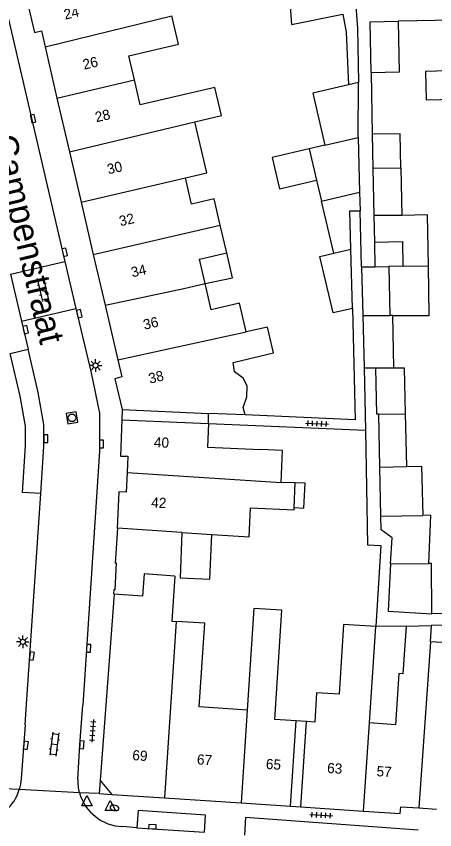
# Model space of a CAD drawing. Extents: x 132998 to 136004, y 396998 to 398512.
# Drawn here: x 133116.9 to 133158, y 397340.6 to 397420.4 of the extents above; entities that cross this region are included whole.
import ezdxf

# ---------------------------------------------------------------- set-up
doc = ezdxf.new("R2010")
doc.units = 0
for name, color, linetype in [('gg-afsc-erfafscheiding', 7, 'Continuous'), ('gg-afsc-hekwerk', 7, 'Continuous'), ('gg-afsc-muur', 7, 'Continuous'), ('gg-anno-huisnummerreeks BGT', 7, 'Continuous'), ('gg-anno-openbare ruimte label', 7, 'Continuous'), ('gg-bbg-gedigitaliseerde bebouwing', 7, 'Continuous'), ('gg-bbg-gedigitaliseerde bebouwing onder overbouw', 7, 'Continuous'), ('gg-bbg-gedigitaliseerde bijgebouw', 7, 'Continuous'), ('gg-bbg-gedigitaliseerde overbouw', 7, 'Continuous'), ('gg-bbg-hoofdgebouw', 7, 'Continuous'), ('gg-bbg-luifel en loopbrug', 7, 'Continuous'), ('gg-bbg-onder overbouw', 7, 'Continuous'), ('gg-bbg-pand overbouw', 7, 'Continuous'), ('gg-bbg-tussenscheiding', 7, 'Continuous'), ('gg-knt-verharding', 7, 'Continuous'), ('gg-knt-verharding nz', 7, 'Continuous'), ('gt-grn-weggrens', 7, 'Continuous'), ('gt-symb-brandkraan', 7, 'Continuous'), ('gt-symb-klinker verharding', 7, 'Continuous'), ('gt-symb-kolk', 7, 'Continuous'), ('gt-symb-lichtmast', 7, 'Continuous'), ('gt-symb-rioolschacht', 7, 'Continuous'), ('gt-symb-tegel verharding', 7, 'Continuous'), ('gt-symb-waterafsluiter', 7, 'Continuous')]:
    doc.layers.add(name, color=color, linetype=linetype)

# ---------------------------------------------------------------- blocks, each defined once
blk = doc.blocks.new('gt0-TEG1')
at = {"layer": 'gt-symb-tegel verharding'}
for p, q in [((-1.125, 0), (1.125, 0)), ((-0.9, -0.25), (-0.9, 0.25)), ((-0.45, -0.25), (-0.45, 0.25)), ((0, -0.25), (0, 0.25)), ((0.45, -0.25), (0.45, 0.25)), ((0.9, -0.25), (0.9, 0.25))]:
    blk.add_line(p, q, dxfattribs=at)
blk = doc.blocks.new('gt0-WAFSL')
at = {"layer": 'gt-symb-waterafsluiter'}
for p, q in [((-0.5, -0.333), (0, 0.667)), ((0, 0.667), (0.5, -0.333)), ((0.5, -0.333), (-0.5, -0.333))]:
    blk.add_line(p, q, dxfattribs=at)
blk = doc.blocks.new('gt0-BR')
at = {"layer": 'gt-symb-brandkraan'}
for centre, radius, start, end in [((-0.244, 0), 0.206, 107.56694, 252.43307), ((0.599, -2.664), 3, 106.89205, 107.56694), ((0, -0.691), 0.938, 73.10799, 106.89205), ((-0.599, -2.664), 3, 72.43309, 73.10799), ((0.244, 0), 0.206, 287.56695, 72.43309), ((0.599, 2.664), 3, 252.43307, 253.10797), ((0, 0.691), 0.938, 253.10797, 286.89206), ((-0.599, 2.664), 3, 286.89206, 287.56695)]:
    blk.add_arc(centre, radius, start, end, dxfattribs=at)
blk = doc.blocks.new('gt0-KOLK')
at = {"layer": 'gt-symb-kolk'}
blk.add_lwpolyline([(0, 0), (0.375, 0), (0.375, 0.4), (-0.375, 0.4), (-0.375, 0), (0, 0)], dxfattribs=at)
blk = doc.blocks.new('gt0-KL1')
at = {"layer": 'gt-symb-klinker verharding'}
for p, q in [((-1.15, 0.3), (1.15, 0.3)), ((-1, -0.3), (-1, 0.3)), ((-0.5, 0.3), (-0.5, 0.45)), ((0, -0.3), (0, 0.3)), ((0.5, 0.3), (0.5, 0.45)), ((1, -0.3), (1, 0.3)), ((-1.15, -0.3), (1.15, -0.3)), ((-0.5, -0.45), (-0.5, -0.3)), ((0.5, -0.45), (0.5, -0.3))]:
    blk.add_line(p, q, dxfattribs=at)
blk = doc.blocks.new('gt0-LMAST')
at = {"layer": 'gt-symb-lichtmast'}
for p, q in [((-0.182, 0.173), (-0.447, 0.438)), ((-0.005, 0.246), (-0.005, 0.621)), ((0.172, 0.173), (0.437, 0.438)), ((-0.255, -0.004), (-0.63, -0.004)), ((-0.182, -0.181), (-0.447, -0.446)), ((-0.005, -0.254), (-0.005, -0.629)), ((0.437, -0.446), (0.172, -0.181)), ((0.245, -0.004), (0.62, -0.004))]:
    blk.add_line(p, q, dxfattribs=at)
blk.add_circle((-0.005, -0.004), 0.25, dxfattribs=at)
blk = doc.blocks.new('gt0-RS')
at = {"layer": 'gt-symb-rioolschacht'}
blk.add_lwpolyline([(-0.5, -0.5), (0.5, -0.5), (0.5, 0.5), (-0.5, 0.5)], close=True, dxfattribs=at)
blk.add_circle((0, 0), 0.375, dxfattribs=at)

msp = doc.modelspace()

# ---------------------------------------------------------------- linework, layer by layer
at = {"layer": 'gg-afsc-erfafscheiding'}
for p, q in [((133148.527, 397446.333), (133150.397, 397419.268)), ((133161.275, 397420.087), (133154.391, 397419.949)), ((133150.397, 397419.268), (133150.505, 397413.926)), ((133151.742, 397414.887), (133151.863, 397408.844)), ((133150.802, 397395.827), (133150.659, 397401.344)), ((133151.059, 397385.913), (133151.182, 397379.789)), ((133135.775, 397380.467), (133151.182, 397379.789)), ((133169.162, 397361.995), (133157.719, 397361.768)), ((133155.215, 397360.568), (133152.198, 397360.508)), ((133173.382, 397360.928), (133157.638, 397360.616))]:
    msp.add_line(p, q, dxfattribs=at)
for points in [[(133148.974, 397420.653), (133149.29, 397418.863), (133149.517, 397413.695)], [(133149.908, 397391.747), (133150.192, 397380.814), (133139.382, 397381.29)], [(133151.182, 397379.789), (133151.407, 397368.554), (133152.719, 397368.468), (133152.198, 397360.508)]]:
    msp.add_lwpolyline(points, dxfattribs=at)
at = {"layer": 'gg-afsc-hekwerk'}
msp.add_line((133126.826, 397370.168), (133126.645, 397367.207), dxfattribs=at)
at = {"layer": 'gg-afsc-muur'}
msp.add_lwpolyline([(133126.645, 397367.207), (133126.622, 397366.786), (133126.722, 397366.78), (133126.569, 397364.124), (133126.469, 397364.13), (133126.442, 397363.715), (133126.51, 397363.71)], dxfattribs=at)
at = {"layer": 'gg-bbg-gedigitaliseerde bebouwing'}
for p, q in [((133137.564, 397397.218), (133136.932, 397399.923)), ((133139.382, 397381.29), (133135.787, 397381.447)), ((133144.303, 397374.621), (133142.904, 397374.675)), ((133144.193, 397372.191), (133144.303, 397374.621)), ((133126.826, 397370.168), (133126.79, 397370.17)), ((133133.167, 397369.752), (133126.826, 397370.168)), ((133135.411, 397360.842), (133132.595, 397361.026)), ((133151.58, 397351.054), (133152.198, 397360.508)), ((133154.907, 397355.874), (133155.215, 397360.568)), ((133155.215, 397360.568), (133157.638, 397360.616))]:
    msp.add_line(p, q, dxfattribs=at)
for points in [[(133128.503, 397414.177), (133127.948, 397416.552), (133132.84, 397417.695), (133132.19, 397420.476)], [(133161.374, 397415.135), (133157.092, 397415.025), (133157.148, 397412.241), (133161.43, 397412.327)], [(133133.858, 397412.853), (133129.073, 397411.735), (133128.503, 397414.177)], [(133134.44, 397410.067), (133137.051, 397410.694), (133136.407, 397413.449), (133133.858, 397412.853)], [(133133.507, 397404.579), (133135.608, 397405.07), (133134.44, 397410.067)], [(133136.932, 397399.923), (133136.331, 397402.495), (133134.115, 397401.977), (133133.507, 397404.579)], [(133135.452, 397394.195), (133134.891, 397396.594), (133137.564, 397397.218)], [(133139.48, 397389.462), (133138.828, 397392.263), (133136.054, 397391.618), (133135.452, 397394.195)], [(133138.207, 397386.452), (133142.161, 397387.375), (133141.567, 397389.92), (133139.48, 397389.462)], [(133139.382, 397381.29), (133139.182, 397382.017), (133139.544, 397383.08), (133139.589, 397384.144), (133139.182, 397384.891), (133138.334, 397385.513), (133138.207, 397386.452)], [(133135.775, 397380.467), (133135.669, 397378.124), (133140.915, 397377.886)], [(133142.904, 397374.675), (133143.046, 397377.789), (133140.915, 397377.886)], [(133136.106, 397369.559), (133139.787, 397369.317), (133139.916, 397372.181), (133144.184, 397371.987), (133144.193, 397372.191)], [(133132.46, 397365.46), (133132.17, 397361.054), (133132.595, 397361.026)], [(133144.385, 397351.266), (133142.286, 397351.403), (133142.987, 397362.126), (133140.234, 397362.306), (133139.58, 397352.314)], [(133139.58, 397352.314), (133134.873, 397352.622), (133135.411, 397360.842)], [(133152.198, 397360.508), (133149.044, 397360.714), (133148.598, 397353.88), (133146.393, 397354.025), (133146.205, 397351.147), (133145.413, 397351.199)], [(133157.638, 397360.616), (133157.545, 397359.031), (133157.583, 397359.029)], [(133160.121, 397355.532), (133160.338, 397358.849), (133157.583, 397359.029)], [(133154.907, 397355.874), (133154.478, 397355.902), (133154.149, 397350.886), (133151.58, 397351.054)]]:
    msp.add_lwpolyline(points, dxfattribs=at)
at = {"layer": 'gg-bbg-gedigitaliseerde bebouwing onder overbouw'}
for p, q in [((133127.31, 397381.82), (133135.787, 397381.447)), ((133127.273, 397380.82), (133135.775, 397380.467)), ((133143.821, 397342.878), (133144.385, 397351.266)), ((133144.85, 397342.811), (133145.413, 397351.199))]:
    msp.add_line(p, q, dxfattribs=at)
at = {"layer": 'gg-bbg-gedigitaliseerde bijgebouw'}
for p, q in [((133150.505, 397413.926), (133149.517, 397413.695)), ((133150.471, 397408.545), (133150.505, 397413.926)), ((133150.471, 397408.545), (133150.612, 397403.15)), ((133151.863, 397408.844), (133151.93, 397405.51)), ((133147.202, 397407.781), (133145.678, 397407.425)), ((133145.678, 397407.425), (133146.395, 397404.356)), ((133151.93, 397405.51), (133152.023, 397400.87)), ((133154.679, 397405.554), (133154.773, 397400.882)), ((133146.395, 397404.356), (133146.882, 397402.27)), ((133150.612, 397403.15), (133150.659, 397401.344)), ((133148.072, 397397.176), (133146.882, 397402.27)), ((133149.657, 397401.324), (133150.659, 397401.344)), ((133149.755, 397397.579), (133149.657, 397401.324)), ((133154.773, 397400.882), (133152.023, 397400.87)), ((133152.075, 397398.254), (133152.123, 397395.848)), ((133149.908, 397391.747), (133149.755, 397397.579)), ((133150.802, 397395.827), (133152.123, 397395.848)), ((133150.802, 397395.827), (133150.926, 397391.047)), ((133154.873, 397395.892), (133153.484, 397395.87)), ((133153.484, 397395.87), (133153.583, 397391.054)), ((133150.926, 397391.047), (133151.059, 397385.913)), ((133153.895, 397391.055), (133153.583, 397391.054)), ((133153.98, 397385.926), (133153.895, 397391.055)), ((133151.059, 397385.913), (133152.203, 397385.918)), ((133152.612, 397376.179), (133152.5, 397381.383)), ((133155.101, 397381.39), (133155.212, 397376.245)), ((133152.716, 397371.345), (133152.612, 397376.179))]:
    msp.add_line(p, q, dxfattribs=at)
for points in [[(133143.681, 397423.269), (133143.945, 397419.63), (133148.974, 397420.653)], [(133151.742, 397414.887), (133151.642, 397419.893), (133154.391, 397419.949)], [(133154.391, 397419.949), (133154.491, 397414.958), (133151.742, 397414.887)], [(133149.517, 397413.695), (133146.011, 397412.876), (133147.202, 397407.781)], [(133154.679, 397405.554), (133154.612, 397408.899), (133151.863, 397408.844)], [(133152.075, 397398.254), (133154.825, 397398.309), (133154.873, 397395.892)], [(133149.908, 397391.747), (133148.01, 397391.331), (133146.719, 397396.86), (133148.072, 397397.176)], [(133152.5, 397381.383), (133152.3, 397381.382), (133152.203, 397385.918)], [(133153.98, 397385.926), (133155.003, 397385.93), (133155.101, 397381.39)], [(133155.212, 397376.245), (133156.711, 397376.277), (133156.816, 397371.427)], [(133157.408, 397366.714), (133157.615, 397371.443), (133156.816, 397371.427)], [(133153.667, 397366.677), (133153.81, 397369.222), (133152.743, 397370.002), (133152.716, 397371.345)], [(133133.167, 397369.752), (133132.977, 397365.287), (133135.919, 397365.162), (133136.106, 397369.559)], [(133153.667, 397366.677), (133153.411, 397362.018), (133157.719, 397361.768)], [(133157.719, 397361.768), (133157.694, 397366.701), (133157.408, 397366.714)]]:
    msp.add_lwpolyline(points, dxfattribs=at)
at = {"layer": 'gg-bbg-gedigitaliseerde overbouw'}
for p, q in [((133135.775, 397380.467), (133135.787, 397381.447)), ((133145.413, 397351.199), (133144.385, 397351.266))]:
    msp.add_line(p, q, dxfattribs=at)
at = {"layer": 'gg-bbg-hoofdgebouw'}
for p, q in [((133119.72, 397417.44), (133120.891, 397412.406)), ((133120.891, 397412.406), (133122.123, 397407.108)), ((133122.123, 397407.108), (133123.268, 397402.186)), ((133123.268, 397402.186), (133124.463, 397397.049)), ((133124.463, 397397.049), (133125.618, 397392.079)), ((133125.618, 397392.079), (133126.87, 397386.699)), ((133126.51, 397363.71), (133125.14, 397345.4)), ((133126.28, 397344.03), (133131.459, 397343.69)), ((133131.459, 397343.69), (133138.983, 397343.196)), ((133138.983, 397343.196), (133143.821, 397342.878)), ((133144.85, 397342.811), (133151.014, 397342.406)), ((133156.439, 397342.708), (133158.177, 397342.588))]:
    msp.add_line(p, q, dxfattribs=at)
for points in [[(133117.823, 397422.457), (133118.68, 397418.83), (133119.36, 397418.99), (133119.72, 397417.44)], [(133126.87, 397386.699), (133127.26, 397385.02), (133126.59, 397384.85), (133127.31, 397381.82)], [(133127.273, 397380.82), (133127.14, 397377.26), (133127.84, 397377.24), (133127.772, 397375.63)], [(133127.772, 397375.63), (133127.69, 397373.7), (133126.98, 397373.73), (133126.79, 397370.17)], [(133132.46, 397365.46), (133129.46, 397365.68), (133129.3, 397363.5), (133126.51, 397363.71)], [(133151.014, 397342.406), (133154.61, 397342.17), (133154.66, 397342.83), (133156.439, 397342.708)]]:
    msp.add_lwpolyline(points, dxfattribs=at)
at = {"layer": 'gg-bbg-luifel en loopbrug'}
for p, q in [((133152.023, 397400.87), (133152.075, 397398.254)), ((133154.873, 397395.892), (133157.373, 397395.94))]:
    msp.add_line(p, q, dxfattribs=at)
for points in [[(133145.678, 397407.425), (133142.03, 397406.573), (133142.747, 397403.503), (133146.395, 397404.356)], [(133157.373, 397395.94), (133157.276, 397400.931), (133154.773, 397400.882)], [(133135.452, 397394.195), (133138.139, 397394.757), (133137.564, 397397.218)], [(133153.895, 397391.055), (133157.468, 397391.064), (133157.373, 397395.94)], [(133144.193, 397372.191), (133145.149, 397372.154), (133145.259, 397374.584), (133144.303, 397374.621)]]:
    msp.add_lwpolyline(points, dxfattribs=at)
at = {"layer": 'gg-bbg-onder overbouw'}
msp.add_line((133125.14, 397345.4), (133126.28, 397344.03), dxfattribs=at)
at = {"layer": 'gg-bbg-pand overbouw'}
for p, q in [((133127.31, 397381.82), (133127.273, 397380.82)), ((133125.14, 397345.4), (133125.044, 397344.122)), ((133125.044, 397344.122), (133126.28, 397344.03)), ((133143.821, 397342.878), (133144.85, 397342.811))]:
    msp.add_line(p, q, dxfattribs=at)
at = {"layer": 'gg-bbg-tussenscheiding'}
for p, q in [((133119.72, 397417.44), (133132.19, 397420.476)), ((133120.891, 397412.406), (133128.503, 397414.177)), ((133122.123, 397407.108), (133134.44, 397410.067)), ((133147.202, 397407.781), (133150.471, 397408.545)), ((133151.93, 397405.51), (133154.679, 397405.554)), ((133123.268, 397402.186), (133133.507, 397404.579)), ((133146.882, 397402.27), (133150.612, 397403.15)), ((133124.463, 397397.049), (133136.932, 397399.923)), ((133148.072, 397397.176), (133149.755, 397397.579)), ((133152.123, 397395.848), (133153.484, 397395.87)), ((133150.926, 397391.047), (133153.583, 397391.054)), ((133126.87, 397386.699), (133139.48, 397389.462)), ((133152.203, 397385.918), (133153.98, 397385.926)), ((133152.5, 397381.383), (133155.101, 397381.39)), ((133152.612, 397376.179), (133155.212, 397376.245)), ((133127.772, 397375.63), (133142.904, 397374.675)), ((133152.716, 397371.345), (133156.816, 397371.427)), ((133133.167, 397369.752), (133136.106, 397369.559)), ((133153.667, 397366.677), (133157.408, 397366.714)), ((133132.595, 397361.026), (133131.459, 397343.69)), ((133157.583, 397359.029), (133156.439, 397342.708)), ((133139.58, 397352.314), (133138.983, 397343.196)), ((133151.014, 397342.406), (133151.58, 397351.054))]:
    msp.add_line(p, q, dxfattribs=at)
msp.add_lwpolyline([(133125.618, 397392.079), (133133.353, 397393.698), (133135.452, 397394.195)], dxfattribs=at)
at = {"layer": 'gg-knt-verharding'}
for p, q in [((133116.321, 397395.125), (133121.68, 397396.369)), ((133121.68, 397396.369), (133122.76, 397391.756)), ((133116.321, 397395.125), (133117.403, 397390.512)), ((133117.403, 397390.512), (133122.76, 397391.756)), ((133117.403, 397390.512), (133118.052, 397387.745)), ((133117.879, 397352.412), (133119.291, 397373.574)), ((133117.772, 397350.865), (133117.879, 397352.412)), ((133128.738, 397340.771), (133127.319, 397340.878))]:
    msp.add_line(p, q, dxfattribs=at)
for points in [[(133114.651, 397426.924), (133114.98, 397424.97), (133121.68, 397396.369)], [(133122.76, 397391.756), (133124.24, 397385.44), (133125.08, 397381.46), (133125.07, 397377.73), (133123.437, 397352.795)], [(133119.291, 397373.574), (133117.496, 397373.694), (133117.8, 397378.25), (133117.8, 397380.194), (133117.286, 397383.129), (133116.3, 397387.334), (133118.052, 397387.745)], [(133122.926, 397345.518), (133123.131, 397348.911), (133123.437, 397352.795)], [(133117.772, 397350.865), (133117.374, 397345.587), (133117.316, 397345.047), (133117.192, 397344.517)], [(133135.374, 397340.317), (133135.482, 397342.008), (133128.863, 397342.467), (133128.738, 397340.771)], [(133156.367, 397340.538), (133139.403, 397341.76), (133139.322, 397340.053)]]:
    msp.add_lwpolyline(points, dxfattribs=at)
for centre, radius, start, end in [((133127.502, 397345.446), 4.577, 179.0974, 195.78402), ((133112.943, 397345.789), 4.436, 279.5279, 343.32914), ((133127.497, 397345.446), 4.571, 195.80408, 267.77244)]:
    msp.add_arc(centre, radius, start, end, dxfattribs=at)
at = {"layer": 'gg-knt-verharding nz'}
msp.add_line((133128.738, 397340.771), (133135.374, 397340.317), dxfattribs=at)
msp.add_lwpolyline([(133119.291, 397373.574), (133119.6, 397378.19), (133119.6, 397380.35), (133119.05, 397383.49), (133118.052, 397387.745)], dxfattribs=at)
at = {"layer": 'gt-grn-weggrens'}
for p, q in [((133117.192, 397344.517), (133114.71, 397344.65)), ((133123.098, 397344.201), (133117.192, 397344.517)), ((133125.044, 397344.122), (133123.098, 397344.201))]:
    msp.add_line(p, q, dxfattribs=at)

# ---------------------------------------------------------------- block references
at = {"layer": 'gt-symb-brandkraan', "rotation": -13.299584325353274}
msp.add_blockref('gt0-BR', (133126.544, 397342.71), dxfattribs=at)
at = {"layer": 'gt-symb-klinker verharding'}
for p, rotation in [((133119.501, 397393.635), -76.82507339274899), ((133120.632, 397348.975), -97.81418085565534)]:
    msp.add_blockref('gt0-KL1', p, dxfattribs=dict(at, rotation=rotation))
at = {"layer": 'gt-symb-kolk'}
for p, rotation in [((133118.345, 397410.345), -76.6446590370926), ((133121.462, 397397.22), -76.6446590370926), ((133122.892, 397391.195), -76.6446590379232), ((133117.614, 397389.615), -76.75619797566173), ((133119.605, 397378.963), -89.65622944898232), ((133125.072, 397378.439), -90.45835645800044), ((133123.802, 397358.387), -91.83467292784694), ((133118.219, 397357.65), -98.340866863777), ((133117.629, 397348.88), -98.340866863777), ((133123.131, 397348.911), -93.44049487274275), ((133130.25, 397340.669), -3.840747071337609)]:
    msp.add_blockref('gt0-KOLK', p, dxfattribs=dict(at, rotation=rotation))
at = {"layer": 'gt-symb-lichtmast'}
for p in [(133124.69, 397386.149), (133117.557, 397359.02)]:
    msp.add_blockref('gt0-LMAST', p, dxfattribs=at)
at = {"layer": 'gt-symb-rioolschacht', "rotation": 99.44347491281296}
msp.add_blockref('gt0-RS', (133122.381, 397381.009), dxfattribs=at)
at = {"layer": 'gt-symb-tegel verharding'}
for p, rotation in [((133146.441, 397380.444), -2.5219079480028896), ((133124.397, 397350.283), -94.18770451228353), ((133146.852, 397342.003), -3.669254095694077)]:
    msp.add_blockref('gt0-TEG1', p, dxfattribs=dict(at, rotation=rotation))
at = {"layer": 'gt-symb-waterafsluiter'}
msp.add_blockref('gt0-WAFSL', (133123.84, 397343.26), dxfattribs=at)
at = {"layer": 'gt-symb-waterafsluiter', "rotation": 0.05729576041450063}
msp.add_blockref('gt0-WAFSL', (133126.127, 397342.78), dxfattribs=at)

# ---------------------------------------------------------------- texts
at = {"layer": 'gg-anno-huisnummerreeks BGT'}
for s, rotation, p in [('24', 13.3, (133121.693, 397420.095)), ('26', 13.1, (133123.553, 397415.184)), ('28', 13.1, (133124.755, 397410.018)), ('30', 13.1, (133125.943, 397404.908)), ('32', 13.1, (133127.129, 397399.811)), ('34', 13.1, (133128.297, 397394.789)), ('36', 13.1, (133129.492, 397389.65)), ('38', 13.4, (133130.019, 397384.357)), ('40', 357.9, (133130.397, 397378.12)), ('42', 357, (133130.128, 397372.219)), ('69', 356.2, (133128.269, 397347.407)), ('67', 356.2, (133134.617, 397346.99)), ('65', 356.2, (133141.387, 397346.546)), ('63', 356.3, (133147.404, 397346.15)), ('57', 356.3, (133152.256, 397345.831))]:
    msp.add_text(s, height=1, rotation=rotation, dxfattribs=at).set_placement(p)
at = {"layer": 'gg-anno-openbare ruimte label'}
msp.add_text('Jacob van Campenstraat', height=2.5, rotation=283.4, dxfattribs=at).set_placement((133110.653, 397424.242))

doc.saveas('drawing.dxf')
